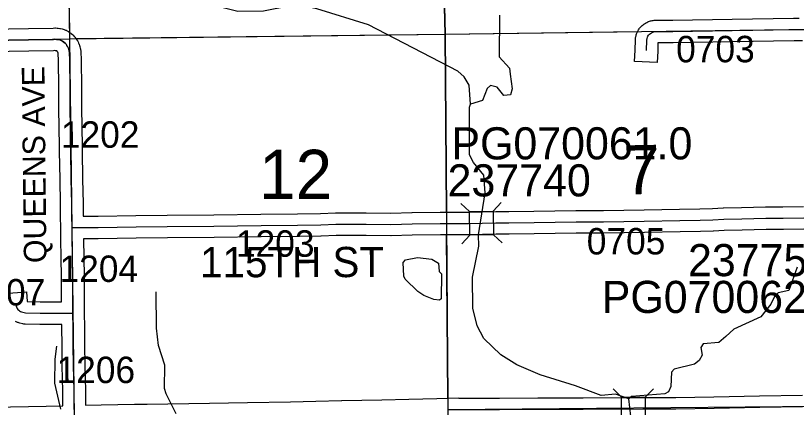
# Model space of a CAD drawing. Extents: x 23.6 to 68.7, y -63 to -29.
# Drawn here: x 49.329 to 51.397, y -35.519 to -34.482 of the extents above; entities that cross this region are included whole.
import ezdxf

# ---------------------------------------------------------------- set-up
doc = ezdxf.new("R2010")
doc.units = 0
for name, color, linetype in [('tdCoHydroRiver', 7, 'Continuous'), ('tdCoSecRdNmbr', 7, 'Continuous'), ('tdCoSecRdTxt', 7, 'Continuous'), ('tdCoSecRteBand', 7, 'Continuous'), ('tdCoSecRteCL', 7, 'Continuous'), ('tdCoSectLine', 7, 'Continuous'), ('tdCoSectLinePart', 7, 'Continuous'), ('tdCoSectNmbr', 7, 'Continuous'), ('tdCoStrucSec', 7, 'Continuous'), ('tdCoStrucSecCoName', 7, 'Continuous'), ('tdCoStrucSecFHWANum', 7, 'Continuous'), ('tdCoSurfConc', 7, 'Continuous'), ('tdCoSurfGravel', 7, 'Continuous'), ('tdCoTwpBndry', 7, 'Continuous'), ('tdCoTwpBndryShd', 7, 'Continuous')]:
    doc.layers.add(name, color=color, linetype=linetype)

msp = doc.modelspace()

# ---------------------------------------------------------------- linework, layer by layer
at = {"layer": 'tdCoHydroRiver'}
for points in [[(50.5344, -34.7167), (50.5306, -34.6663), (50.5178, -34.6443), (50.5002, -34.6287), (50.2637, -34.5066), (50.1275, -34.4639), (50.0895, -34.4564), (50.0532, -34.4568), (49.9855, -34.4702), (49.9176, -34.4709), (49.8575, -34.4558), (49.7228, -34.4099), (49.6324, -34.3652), (49.5465, -34.3061)], [(50.6107, -34.4807), (50.6103, -34.5912), (50.6375, -34.6209), (50.6392, -34.6367), (50.6444, -34.6761), (50.6398, -34.6919), (50.6225, -34.6937), (50.6049, -34.6718), (50.5875, -34.6672), (50.5781, -34.6752), (50.5658, -34.7069), (50.5344, -34.7167)], [(50.9533, -35.4967), (50.9184, -35.4844), (50.8806, -35.488), (50.8124, -35.4619), (50.719, -35.4329), (50.6571, -35.4068), (50.6142, -35.3804), (50.5695, -35.3367), (50.5518, -35.3038), (50.5403, -35.2565), (50.5394, -35.1744), (50.5558, -35.0922), (50.5555, -35.0622), (50.5732, -34.9515), (50.5695, -34.9042), (50.5424, -34.8713), (50.5311, -34.8509), (50.5313, -34.7247), (50.5344, -34.7167)], [(50.4516, -35.2354), (50.4374, -35.234), (50.4105, -35.2232), (50.3946, -35.2123), (50.361, -35.1796), (50.3578, -35.1717), (50.3558, -35.1354), (50.3621, -35.129), (50.3936, -35.1224), (50.4315, -35.1267), (50.449, -35.1376), (50.4508, -35.1596), (50.4572, -35.1659), (50.4563, -35.2322), (50.4516, -35.2354)], [(51.3993, -35.1477), (51.3779, -35.2094), (51.3496, -35.2161), (51.3402, -35.2241), (51.3294, -35.2463), (51.3029, -35.2797), (51.2322, -35.3121), (51.2103, -35.3313), (51.1916, -35.3472), (51.1506, -35.3509), (51.1444, -35.3604), (51.1477, -35.3809), (51.14, -35.3952), (51.1275, -35.4048), (51.074, -35.418), (51.0662, -35.426), (51.065, -35.4639), (51.0588, -35.4781), (51.0494, -35.483), (50.9611, -35.4903), (50.9533, -35.4967)], [(49.7541, -35.5366), (49.7282, -35.4833), (49.7234, -35.4691), (49.7243, -35.4075), (49.7079, -35.3556), (49.7027, -35.3099), (49.7016, -35.2136)], [(49.4493, -35.5242), (49.4328, -35.4549), (49.4336, -35.3918), (49.438, -35.357)], [(50.9585, -35.5424), (50.9533, -35.4967)]]:
    msp.add_lwpolyline(points, dxfattribs=at)
at = {"layer": 'tdCoSecRteBand'}
for points in [[(51.4136, -34.5487), (51.3912, -34.549), (51.228, -34.5517), (51.071, -34.5544), (51.0708, -34.5544), (51.0705, -34.5544), (51.0308, -34.5544), (51.03, -34.5758), (51.0289, -34.6058), (50.9689, -34.6036), (50.9701, -34.5736), (50.9711, -34.5459), (50.9712, -34.5437), (50.9715, -34.5416), (50.9724, -34.5371), (50.9727, -34.5352), (50.9733, -34.5333), (50.9743, -34.5302), (50.9749, -34.5282), (50.9758, -34.5263), (50.9773, -34.5233), (50.9782, -34.5215), (50.9793, -34.5197), (50.9812, -34.517), (50.9823, -34.5152), (50.9837, -34.5137), (50.9859, -34.5112), (50.9873, -34.5096), (50.9889, -34.5083), (50.9914, -34.5061), (50.993, -34.5048), (50.9947, -34.5037), (50.9975, -34.5019), (50.9993, -34.5008), (51.0012, -34.4999), (51.0042, -34.4985), (51.0061, -34.4977), (51.0081, -34.4971), (51.0112, -34.4961), (51.0132, -34.4955), (51.0153, -34.4952), (51.0185, -34.4947), (51.0206, -34.4944), (51.0227, -34.4944), (51.026, -34.4944), (51.0262, -34.4944), (51.0263, -34.4944), (51.0703, -34.4944), (51.227, -34.4917), (51.227, -34.4917), (51.227, -34.4917), (51.3902, -34.489), (51.3902, -34.489), (51.3902, -34.489), (51.4047, -34.4888)], [(49.2581, -34.5175), (49.3631, -34.5164), (49.4284, -34.5149), (49.4285, -34.5149), (49.4286, -34.5149), (49.4329, -34.5148), (49.434, -34.5148), (49.4351, -34.5148), (49.4395, -34.5151), (49.4406, -34.5152), (49.4417, -34.5153), (49.446, -34.5159), (49.4471, -34.516), (49.4482, -34.5163), (49.4525, -34.5172), (49.4551, -34.5177), (49.4576, -34.5187), (49.4613, -34.5202), (49.4628, -34.5208), (49.4642, -34.5216), (49.4677, -34.5234), (49.4691, -34.5242), (49.4704, -34.5251), (49.4738, -34.5273), (49.4751, -34.5282), (49.4763, -34.5293), (49.4794, -34.5319), (49.4806, -34.5329), (49.4817, -34.534), (49.4844, -34.5369), (49.4855, -34.5381), (49.4865, -34.5393), (49.489, -34.5425), (49.4899, -34.5438), (49.4908, -34.5451), (49.4929, -34.5486), (49.4937, -34.5499), (49.4944, -34.5513), (49.4961, -34.555), (49.4968, -34.5564), (49.4973, -34.5579), (49.4987, -34.5617), (49.4992, -34.5632), (49.4996, -34.5647), (49.5005, -34.5686), (49.5009, -34.5702), (49.5011, -34.5718), (49.5016, -34.5758), (49.5017, -34.5768), (49.5018, -34.5779), (49.5029, -34.5988), (49.503, -34.5995), (49.503, -34.6003), (49.5033, -34.6723), (49.5039, -34.7066), (49.5039, -34.7069), (49.5039, -34.7071), (49.5039, -34.7388), (49.5046, -34.7644), (49.5046, -34.7646), (49.5046, -34.7648), (49.5056, -34.8399), (49.5067, -34.9153), (49.5077, -34.9792), (49.5084, -35.0113), (49.5084, -35.0114), (49.5084, -35.0116), (49.5084, -35.0132), (49.5474, -35.0131), (49.6477, -35.0115), (49.6478, -35.0115), (49.6479, -35.0115), (49.7305, -35.0107), (49.8541, -35.0092), (49.8542, -35.0092), (49.8542, -35.0092), (49.979, -35.0079), (49.979, -35.0079), (49.979, -35.0079), (50.0757, -35.0071), (50.1365, -35.0059), (50.1762, -35.0041), (50.177, -35.0041), (50.1778, -35.0041), (50.1998, -35.0043), (50.2582, -35.0046), (50.3227, -35.0048), (50.3787, -35.0033), (50.379, -35.0033), (50.3792, -35.0033), (50.4539, -35.0028), (50.473, -35.0027), (50.5288, -35.0023), (50.6011, -35.0008), (50.6012, -35.0008), (50.6013, -35.0008), (50.6357, -35.0003), (50.6358, -35.0003), (50.6359, -35.0003), (50.7021, -34.9998), (50.8133, -34.998), (50.8135, -34.998), (50.8137, -34.998), (50.8864, -34.9977), (50.9942, -34.9962), (51.0882, -34.9947), (51.1416, -34.9934), (51.1749, -34.9925), (51.2034, -34.9907), (51.2041, -34.9906), (51.2048, -34.9906), (51.2525, -34.99), (51.316, -34.9885), (51.3163, -34.9885), (51.3165, -34.9885), (51.362, -34.9882), (51.4165, -34.9872)], [(49.298, -35.218), (49.3578, -35.2138), (49.3596, -35.2392), (49.3597, -35.2393), (49.3945, -35.2401), (49.4508, -35.2397), (49.4504, -35.1726), (49.4495, -35.1242), (49.4495, -35.1241), (49.4495, -35.124), (49.4491, -35.0734), (49.4488, -35.0734), (49.4488, -35.0435), (49.4484, -35.0137), (49.4484, -35.0124), (49.4477, -34.9803), (49.4477, -34.9803), (49.4477, -34.9802), (49.4467, -34.9162), (49.4467, -34.9162), (49.4467, -34.9162), (49.4456, -34.8408), (49.4456, -34.8407), (49.4456, -34.8407), (49.4446, -34.7657), (49.444, -34.74), (49.4439, -34.7396), (49.4439, -34.7392), (49.4439, -34.7074), (49.4433, -34.6732), (49.4433, -34.673), (49.4433, -34.6727), (49.443, -34.6013), (49.4419, -34.5823), (49.4417, -34.581), (49.4416, -34.5802), (49.4413, -34.5794), (49.4409, -34.5786), (49.4405, -34.5779), (49.44, -34.5772), (49.4394, -34.5766), (49.4388, -34.5761), (49.4381, -34.5756), (49.4375, -34.5753), (49.437, -34.5752), (49.4349, -34.5749), (49.4328, -34.5748), (49.4297, -34.5749), (49.3643, -34.5763), (49.3641, -34.5763), (49.364, -34.5763), (49.2588, -34.5775)], [(51.4173, -35.0472), (51.363, -35.0481), (51.3628, -35.0482), (51.3626, -35.0482), (51.3172, -35.0485), (51.2538, -35.05), (51.2536, -35.05), (51.2535, -35.05), (51.2064, -35.0506), (51.1782, -35.0524), (51.1777, -35.0524), (51.1772, -35.0524), (51.1433, -35.0534), (51.1433, -35.0534), (51.1432, -35.0534), (51.0896, -35.0547), (51.0895, -35.0547), (51.0893, -35.0547), (50.9951, -35.0562), (50.9951, -35.0562), (50.9951, -35.0562), (50.887, -35.0577), (50.8869, -35.0577), (50.8868, -35.0577), (50.8141, -35.058), (50.703, -35.0598), (50.7029, -35.0598), (50.7027, -35.0598), (50.6364, -35.0603), (50.6022, -35.0608), (50.5298, -35.0623), (50.5296, -35.0623), (50.5294, -35.0623), (50.4734, -35.0627), (50.4543, -35.0628), (50.3799, -35.0633), (50.3238, -35.0647), (50.3234, -35.0648), (50.323, -35.0648), (50.258, -35.0646), (50.258, -35.0646), (50.2579, -35.0646), (50.1994, -35.0643), (50.1994, -35.0643), (50.1994, -35.0643), (50.1781, -35.0641), (50.1388, -35.0659), (50.1384, -35.0659), (50.138, -35.0659), (50.0767, -35.0671), (50.0765, -35.0671), (50.0764, -35.0671), (49.9796, -35.0679), (49.8548, -35.0692), (49.7312, -35.0707), (49.7312, -35.0707), (49.7312, -35.0707), (49.6486, -35.0715), (49.5482, -35.0731), (49.548, -35.0731), (49.5478, -35.0731), (49.5091, -35.0732), (49.5095, -35.1234), (49.5104, -35.1717), (49.5104, -35.1719), (49.5104, -35.172), (49.5108, -35.2395), (49.5111, -35.2395), (49.5111, -35.2693), (49.5115, -35.3076), (49.512, -35.3538), (49.5128, -35.4084), (49.5128, -35.4084), (49.5128, -35.4084), (49.5138, -35.4751), (49.5143, -35.5065), (49.5143, -35.5065), (49.5143, -35.5065), (49.5144, -35.5137)], [(49.2676, -35.5189), (49.4104, -35.516), (49.4104, -35.516), (49.4104, -35.516), (49.4544, -35.5152), (49.4544, -35.5149), (49.4543, -35.5074), (49.4538, -35.476), (49.4538, -35.476), (49.4538, -35.476), (49.4528, -35.4093), (49.452, -35.3547), (49.452, -35.3546), (49.452, -35.3546), (49.4515, -35.3082), (49.4515, -35.3082), (49.4515, -35.3082), (49.4514, -35.2998), (49.4514, -35.2997), (49.3945, -35.3001), (49.394, -35.3001), (49.3935, -35.3001), (49.3547, -35.2991), (49.3513, -35.2991), (49.3479, -35.2982), (49.3405, -35.2963), (49.3377, -35.2956), (49.3357, -35.295), (49.3337, -35.2943), (49.3309, -35.2931), (49.329, -35.2923)], [(49.5144, -35.5137), (49.5558, -35.5128), (49.5558, -35.5128), (49.5559, -35.5128), (49.6439, -35.5111), (49.6439, -35.5111), (49.6439, -35.5111), (49.6772, -35.5106), (49.6772, -35.5106), (49.6772, -35.5106), (49.8428, -35.5081), (49.9435, -35.5061), (49.9435, -35.5061), (49.9436, -35.5061), (50.0572, -35.5043), (50.1243, -35.5027), (50.1243, -35.5027), (50.1243, -35.5027), (50.1928, -35.5011), (50.193, -35.5011), (50.1931, -35.5011), (50.299, -35.4995), (50.3709, -35.4973), (50.371, -35.4973), (50.3711, -35.4973), (50.4447, -35.4956), (50.4447, -35.4954), (50.4741, -35.4952), (50.5035, -35.494), (50.5035, -35.4951), (50.5047, -35.4951), (50.5495, -35.495), (50.6112, -35.4946), (50.6112, -35.4946), (50.6113, -35.4946), (50.7125, -35.4942), (50.7125, -35.4942), (50.7125, -35.4942), (50.8327, -35.4939), (50.8327, -35.4939), (50.8327, -35.4939), (50.9902, -35.4935), (51.0781, -35.4932), (51.1791, -35.4914), (51.3001, -35.4888), (51.3002, -35.4888), (51.3002, -35.4888), (51.4135, -35.4867)]]:
    msp.add_lwpolyline(points, dxfattribs=at)
at = {"layer": 'tdCoSecRteCL'}
for points in [[(51, -34.5747), (51.0011, -34.547), (51.0019, -34.5424), (51.0029, -34.5393), (51.0043, -34.5363), (51.0061, -34.5336), (51.0083, -34.5311), (51.0108, -34.529), (51.0136, -34.5272), (51.0166, -34.5258), (51.0198, -34.5249), (51.023, -34.5244), (51.0263, -34.5244), (51.0705, -34.5244), (51.2275, -34.5217), (51.3907, -34.519), (51.43, -34.5184), (51.4435, -34.5178)], [(49.4788, -35.0433), (49.4784, -35.0119), (49.4777, -34.9797), (49.4767, -34.9158), (49.4756, -34.8403), (49.4746, -34.7652), (49.4739, -34.7392), (49.4739, -34.7071), (49.4733, -34.6726), (49.473, -34.6004), (49.4718, -34.5796), (49.4713, -34.5756), (49.4704, -34.5717), (49.469, -34.5679), (49.4673, -34.5643), (49.4652, -34.5608), (49.4628, -34.5577), (49.46, -34.5548), (49.4569, -34.5522), (49.4536, -34.5499), (49.4501, -34.548), (49.4463, -34.5465), (49.4421, -34.5456), (49.4378, -34.5451), (49.4334, -34.5448), (49.4291, -34.5449), (49.3636, -34.5464), (49.2584, -34.5475)], [(49.4788, -35.0433), (49.4836, -35.0433), (49.5477, -35.0431), (49.6482, -35.0415), (49.7309, -35.0407), (49.8545, -35.0392), (49.9793, -35.0379), (50.0761, -35.0371), (50.1374, -35.0359), (50.1776, -35.0341), (50.1996, -35.0343), (50.2581, -35.0346), (50.3231, -35.0348), (50.3794, -35.0333), (50.4541, -35.0328), (50.4732, -35.0327), (50.5292, -35.0323), (50.6017, -35.0308), (50.6361, -35.0303), (50.7025, -35.0298), (50.8138, -35.028), (50.8866, -35.0277), (50.9946, -35.0262), (51.0889, -35.0247), (51.1424, -35.0234), (51.1763, -35.0224), (51.2052, -35.0206), (51.2531, -35.02), (51.3167, -35.0185), (51.3624, -35.0182), (51.417, -35.0172)], [(49.4811, -35.2695), (49.4809, -35.2406), (49.4804, -35.1722), (49.4795, -35.1237), (49.479, -35.0644), (49.4788, -35.0433)], [(49.33, -35.2458), (49.3302, -35.2488), (49.3308, -35.2518), (49.3319, -35.2546), (49.3333, -35.2573), (49.3351, -35.2598), (49.3372, -35.2619), (49.3396, -35.2638), (49.3422, -35.2653), (49.345, -35.2665), (49.3479, -35.2672), (49.3555, -35.2692), (49.3943, -35.2701), (49.4755, -35.2695), (49.4811, -35.2695)], [(49.4848, -35.5445), (49.4843, -35.507), (49.4838, -35.4756), (49.4828, -35.4088), (49.482, -35.3542), (49.4815, -35.3079), (49.4811, -35.2695)], [(50.4748, -35.5252), (50.5497, -35.525), (50.6114, -35.5246), (50.7126, -35.5242), (50.8328, -35.5239), (50.9903, -35.5235), (51.0785, -35.5232), (51.1797, -35.5214), (51.3008, -35.5188), (51.4141, -35.5167), (51.4588, -35.5163)]]:
    msp.add_lwpolyline(points, dxfattribs=at)
at = {"layer": 'tdCoSectLine'}
for points in [[(50.4445, -33.5691), (50.4671, -34.5307)], [(49.4558, -33.5847), (49.4717, -34.5432)], [(50.4671, -34.5307), (51.4432, -34.5178)], [(49.4717, -34.5432), (50.4671, -34.5307)], [(50.4671, -34.5307), (50.4745, -35.5252)], [(48.4718, -34.5633), (49.4717, -34.5432)], [(49.4717, -34.5432), (49.4845, -35.5444)], [(50.4745, -35.5252), (51.4585, -35.5162)]]:
    msp.add_lwpolyline(points, dxfattribs=at)
at = {"layer": 'tdCoSectLinePart'}
for points in [[(49.4639, -34.0759), (49.4715, -34.5262)], [(50.462, -34.3134), (50.4671, -34.5307)], [(49.4886, -34.543), (50.4671, -34.5307)], [(50.4671, -34.5307), (50.977, -34.5239)], [(50.4671, -34.5307), (50.4706, -35.0023)], [(50.471, -35.0622), (50.4742, -35.4953)]]:
    msp.add_lwpolyline(points, dxfattribs=at)
at = {"layer": 'tdCoStrucSec'}
for p, q in [((50.5313, -35.0009), (50.5087, -34.9793)), ((50.5939, -34.9997), (50.6156, -34.9771)), ((50.5326, -35.0635), (50.5109, -35.0861)), ((50.5952, -35.0622), (50.6177, -35.0839)), ((50.934, -35.4923), (50.9118, -35.4703)), ((50.9966, -35.4922), (51.0186, -35.47))]:
    msp.add_line(p, q, dxfattribs=at)
for points in [[(50.5313, -35.0009), (50.5939, -34.9997), (50.5952, -35.0622), (50.5326, -35.0635)], [(50.934, -35.4923), (50.9966, -35.4922), (50.9967, -35.5548), (50.9341, -35.5549)]]:
    msp.add_lwpolyline(points, close=True, dxfattribs=at)
at = {"layer": 'tdCoSurfConc'}
msp.add_lwpolyline([(51.1797, -35.5214), (51.3008, -35.5188), (51.4141, -35.5167), (51.4588, -35.5163), (51.4902, -35.516), (51.5432, -35.5154), (51.6314, -35.5143), (51.754, -35.5129), (51.8508, -35.5125), (51.9846, -35.51), (52.0391, -35.5089), (52.1362, -35.5066), (52.2251, -35.5041), (52.2904, -35.5025), (52.3765, -35.5003), (52.4455, -35.4996), (52.4659, -35.4994), (52.5222, -35.4987), (52.6449, -35.4982)], dxfattribs=at)
at = {"layer": 'tdCoSurfGravel'}
for points in [[(51, -34.5747), (51.0011, -34.547), (51.0019, -34.5424), (51.0029, -34.5393), (51.0043, -34.5363), (51.0061, -34.5336), (51.0083, -34.5311), (51.0108, -34.529), (51.0136, -34.5272), (51.0166, -34.5258), (51.0198, -34.5249), (51.023, -34.5244), (51.0263, -34.5244), (51.0705, -34.5244), (51.2275, -34.5217), (51.3907, -34.519), (51.43, -34.5184), (51.4435, -34.5178)], [(48.8501, -34.5487), (48.8658, -34.5523), (48.8977, -34.5526), (48.9758, -34.5518), (49.1425, -34.5493), (49.2584, -34.5475), (49.3636, -34.5464), (49.4291, -34.5449), (49.4334, -34.5448), (49.4378, -34.5451), (49.4421, -34.5456), (49.4463, -34.5465), (49.4501, -34.548), (49.4536, -34.5499), (49.4569, -34.5522), (49.46, -34.5548), (49.4628, -34.5577), (49.4652, -34.5608)], [(49.4848, -35.5445), (49.4843, -35.507), (49.4838, -35.4756), (49.4828, -35.4088), (49.482, -35.3542), (49.4815, -35.3079), (49.4811, -35.2695), (49.4809, -35.2406), (49.4804, -35.1722), (49.4795, -35.1237), (49.479, -35.0644), (49.4788, -35.0433), (49.4784, -35.0119), (49.4777, -34.9797), (49.4767, -34.9158), (49.4756, -34.8403), (49.4746, -34.7652), (49.4739, -34.7392), (49.4739, -34.7071), (49.4733, -34.6726), (49.473, -34.6004), (49.4718, -34.5796), (49.4713, -34.5756), (49.4704, -34.5717), (49.469, -34.5679), (49.4673, -34.5643), (49.4652, -34.5608)], [(50.4732, -35.0327), (50.5292, -35.0323), (50.6017, -35.0308), (50.6361, -35.0303), (50.7025, -35.0298), (50.8138, -35.028), (50.8866, -35.0277), (50.9946, -35.0262), (51.0889, -35.0247), (51.1424, -35.0234), (51.1763, -35.0224), (51.2052, -35.0206), (51.2531, -35.02), (51.3167, -35.0185), (51.3624, -35.0182), (51.417, -35.0172), (51.4502, -35.0172)], [(49.4788, -35.0433), (49.4836, -35.0433), (49.5477, -35.0431), (49.6482, -35.0415), (49.7309, -35.0407), (49.8545, -35.0392), (49.9793, -35.0379), (50.0761, -35.0371), (50.1374, -35.0359), (50.1776, -35.0341), (50.1996, -35.0343), (50.2581, -35.0346), (50.3231, -35.0348), (50.3794, -35.0333), (50.4541, -35.0328), (50.4732, -35.0327)], [(49.33, -35.2458), (49.3302, -35.2488), (49.3308, -35.2518), (49.3319, -35.2546), (49.3333, -35.2573), (49.3351, -35.2598), (49.3372, -35.2619), (49.3396, -35.2638), (49.3422, -35.2653), (49.345, -35.2665), (49.3479, -35.2672), (49.3555, -35.2692), (49.3943, -35.2701), (49.4755, -35.2695), (49.4811, -35.2695)]]:
    msp.add_lwpolyline(points, dxfattribs=at)
at = {"layer": 'tdCoTwpBndry'}
for points in [[(50.4706, -35.0027), (50.4671, -34.5307), (50.462, -34.3128)], [(50.4742, -35.4952), (50.471, -35.0627)]]:
    msp.add_lwpolyline(points, dxfattribs=at)
at = {"layer": 'tdCoTwpBndryShd'}
msp.add_lwpolyline([(50.4445, -33.5691), (50.4671, -34.5307), (50.4745, -35.5252), (50.4932, -36.5277), (50.5044, -37.5279), (50.5213, -38.5259), (50.5363, -39.5259), (50.5509, -40.5443), (50.5639, -41.5427)], dxfattribs=at)

# ---------------------------------------------------------------- texts
at = {"layer": 'tdCoSecRdNmbr'}
for s, rotation, p in [('0703', 0.0395, (51.0789, -34.6057)), ('1202', 0.0383, (49.4489, -34.832)), ('1203', 0.0387, (49.9127, -35.1206)), ('0705', 0.0394, (50.8421, -35.1145)), ('1204', 0.0383, (49.4453, -35.1873)), ('1107', 0.0382, (49.1995, -35.2496)), ('1206', 0.0383, (49.4374, -35.4551))]:
    msp.add_text(s, height=0.07, rotation=rotation, dxfattribs=at).set_placement(p)
at = {"layer": 'tdCoSecRdTxt'}
for s, height, rotation, p in [('QUEENS AVE', 0.06, 90.6342, (49.4111, -35.1369)), ('115TH ST', 0.08, 0.0714, (49.8177, -35.1749))]:
    msp.add_text(s, height=height, rotation=rotation, dxfattribs=at).set_placement(p)
at = {"layer": 'tdCoSectNmbr'}
for s, rotation, p in [('7', 1.0394, (50.9403, -34.9556)), ('12', 0.0387, (49.9743, -34.9673))]:
    msp.add_text(s, height=0.13, rotation=rotation, dxfattribs=at).set_placement(p)
at = {"layer": 'tdCoStrucSecCoName'}
for s, p in [('PG070061.0', (50.4836, -34.8627)), ('PG070062.0', (50.8819, -35.2693))]:
    msp.add_text(s, height=0.085, dxfattribs=at).set_placement(p)
at = {"layer": 'tdCoStrucSecFHWANum'}
for s, p in [('237740', (50.4735, -34.9607)), ('237750', (51.1104, -35.1719))]:
    msp.add_text(s, height=0.085, dxfattribs=at).set_placement(p)

doc.saveas('drawing.dxf')
